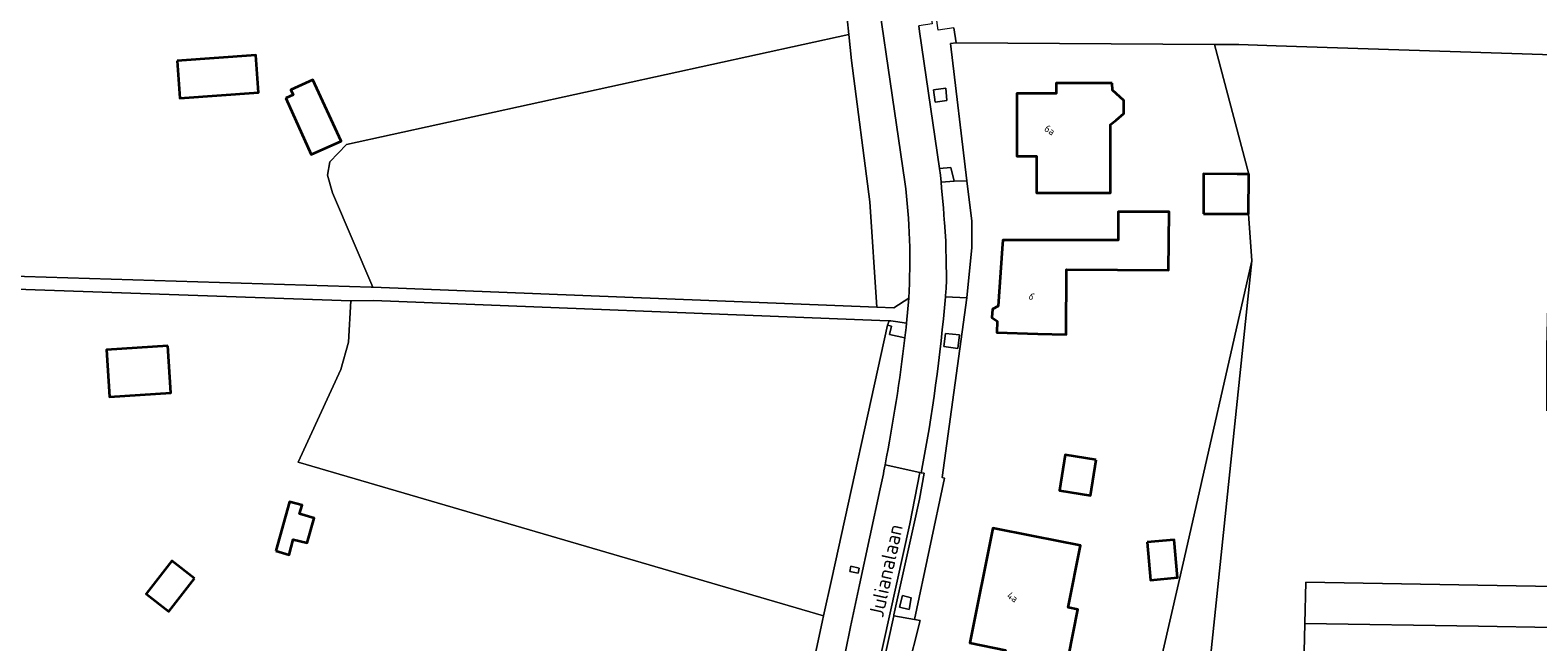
# Model space of a CAD drawing. Extents: x 184422 to 188298, y 343471 to 350189.
# Tile 472 of 513: x 187284 to 187468, y 349153 to 349228. Entities that reach past the tile are written whole.
import ezdxf
from ezdxf.enums import TextEntityAlignment as Align

# ---------------------------------------------------------------- set-up
doc = ezdxf.new("R2010")
doc.units = 0
for name, color, linetype, lineweight in [('B-WA-GR-BEPLANTING_CULTUUR_BOSPLANTSOEN-GV', 252, 'Continuous', 18), ('B-WA-GR-BEPLANTING_CULTUUR_HEESTERS-GV', 252, 'Continuous', 18), ('B-WA-GR-GRAS-GV', 252, 'Continuous', 13), ('B-WA-OG-TERREIN_CULTUURSCHEIDING-GV', 252, 'Continuous', 18), ('B-WA-OG-TERREIN_ERF-GV', 252, 'Continuous', 18), ('B-WA-OG-TOPOGRAFIE-T18', 252, 'Continuous', 18), ('B-WA-OG-WEG-GV', 252, 'Continuous', 18), ('B-WA-VH-VERHARDING_ASFALT-GV', 252, 'Continuous', 18), ('B-WA-VH-VERHARDING_BETONSTRAATSTEEN-GV', 252, 'Continuous', 18), ('B-WA-VH-VERHARDING_HALFVERHARDING-GV', 252, 'Continuous', 18), ('B-WA-VH-VERHARDING_STRAATBAKSTEEN-GV', 252, 'Continuous', 18), ('B-WE-OG-BEBOUWING-GV', 250, 'Continuous', 35), ('B-WE-OG-BEBOUWING-T18', 10, 'Continuous', 18)]:
    doc.layers.add(name, color=color, linetype=linetype, lineweight=lineweight)
doc.styles.add('NLCS-ISO-M1000-T18', font='NLCS-ISO.ttf', dxfattribs={"height": 1.8})
doc.styles.add('NLCS-ISO-M500-T18', font='NLCS-ISO.ttf', dxfattribs={"height": 0.9})

msp = doc.modelspace()

# ---------------------------------------------------------------- linework, layer by layer
at = {"layer": 'B-WA-GR-BEPLANTING_CULTUUR_BOSPLANTSOEN-GV', "flags": 128}
msp.add_lwpolyline([(187413.469, 349113.334), (187414.026, 349113.213), (187420.455, 349111.819), (187421.556, 349111.564), (187423.296, 349111.126), (187424.955, 349110.455), (187432.515, 349106.803), (187434.733, 349111.171), (187423.044, 349118.83), (187425.055, 349124.861), (187432.875, 349199.656), (187424.601, 349163.321), (187421.26, 349148.665), (187421.287, 349148.659), (187422.011, 349148.512), (187420.806, 349142.598), (187420.672, 349142.042), (187419.872, 349142.39), (187415.908, 349124.171), (187415.223, 349121.126), (187413.64, 349114.094)], close=True, dxfattribs=at)
msp.add_lwpolyline([(187413.469, 349113.334), (187414.026, 349113.213), (187420.455, 349111.819), (187421.556, 349111.564), (187423.296, 349111.126), (187424.955, 349110.455), (187432.515, 349106.803), (187434.733, 349111.171), (187423.044, 349118.83), (187425.055, 349124.861), (187432.875, 349199.656), (187424.601, 349163.321), (187421.26, 349148.665), (187421.287, 349148.659), (187422.011, 349148.512), (187420.806, 349142.598), (187420.672, 349142.042), (187419.872, 349142.39), (187415.908, 349124.171), (187415.223, 349121.126), (187413.64, 349114.094)], close=True, dxfattribs=at)
msp.add_lwpolyline([(187413.469, 349113.334), (187414.026, 349113.213), (187420.455, 349111.819), (187421.556, 349111.564), (187423.296, 349111.126), (187424.955, 349110.455), (187432.515, 349106.803), (187434.733, 349111.171), (187423.044, 349118.83), (187425.055, 349124.861), (187432.875, 349199.656), (187424.601, 349163.321), (187421.26, 349148.665), (187421.287, 349148.659), (187422.011, 349148.512), (187420.806, 349142.598), (187420.672, 349142.042), (187419.872, 349142.39), (187415.908, 349124.171), (187415.223, 349121.126), (187413.64, 349114.094)], close=True, dxfattribs=at)
at = {"layer": 'B-WA-GR-BEPLANTING_CULTUUR_HEESTERS-GV', "flags": 128}
for points in [[(187394.052, 349220.511), (187394.282, 349218.995), (187395.707, 349219.192), (187395.558, 349220.71)], [(187394.052, 349220.511), (187394.282, 349218.995), (187395.707, 349219.192), (187395.558, 349220.71)], [(187394.052, 349220.511), (187394.282, 349218.995), (187395.707, 349219.192), (187395.558, 349220.71)], [(187396.579, 349209.344), (187396.195, 349211.041), (187394.793, 349210.919), (187394.91, 349210.111), (187394.992, 349209.223)], [(187396.579, 349209.344), (187396.195, 349211.041), (187394.793, 349210.919), (187394.91, 349210.111), (187394.992, 349209.223)], [(187396.579, 349209.344), (187396.195, 349211.041), (187394.793, 349210.919), (187394.91, 349210.111), (187394.992, 349209.223)], [(187395.335, 349189.2), (187397.034, 349188.953), (187397.251, 349190.627), (187395.519, 349190.8)], [(187395.335, 349189.2), (187397.034, 349188.953), (187397.251, 349190.627), (187395.519, 349190.8)], [(187395.335, 349189.2), (187397.034, 349188.953), (187397.251, 349190.627), (187395.519, 349190.8)], [(187383.874, 349161.787), (187384.872, 349161.56), (187385.024, 349162.207), (187384.016, 349162.44)], [(187383.874, 349161.787), (187384.872, 349161.56), (187385.024, 349162.207), (187384.016, 349162.44)], [(187383.874, 349161.787), (187384.872, 349161.56), (187385.024, 349162.207), (187384.016, 349162.44)], [(187389.943, 349157.428), (187391.106, 349157.144), (187391.357, 349158.583), (187390.284, 349158.853)], [(187389.943, 349157.428), (187391.106, 349157.144), (187391.357, 349158.583), (187390.284, 349158.853)], [(187389.943, 349157.428), (187391.106, 349157.144), (187391.357, 349158.583), (187390.284, 349158.853)]]:
    msp.add_lwpolyline(points, close=True, dxfattribs=at)
for points in [[(187388.856, 349192.325), (187388.669, 349192.352), (187388.662, 349192.332), (187388.476, 349191.815), (187388.965, 349191.683), (187388.707, 349190.664), (187390.587, 349190.275)], [(187388.856, 349192.325), (187388.669, 349192.352), (187388.662, 349192.332), (187388.476, 349191.815), (187388.965, 349191.683), (187388.707, 349190.664), (187390.587, 349190.275)], [(187388.856, 349192.325), (187388.669, 349192.352), (187388.662, 349192.332), (187388.476, 349191.815), (187388.965, 349191.683), (187388.707, 349190.664), (187390.587, 349190.275)], [(187390.732, 349191.526), (187390.778, 349192.044), (187389.453, 349192.237), (187388.856, 349192.325)], [(187390.732, 349191.526), (187390.778, 349192.044), (187389.453, 349192.237), (187388.856, 349192.325)], [(187390.732, 349191.526), (187390.778, 349192.044), (187389.453, 349192.237), (187388.856, 349192.325)]]:
    msp.add_lwpolyline(points, dxfattribs=at)
at = {"layer": 'B-WA-GR-BEPLANTING_CULTUUR_HEESTERS-GV'}
msp.add_lwpolyline([(187390.587, 349190.275, 0.0008802), (187390.732, 349191.526)], format="xyb", dxfattribs=at)
msp.add_lwpolyline([(187390.587, 349190.275, 0.0008802), (187390.732, 349191.526)], format="xyb", dxfattribs=at)
msp.add_lwpolyline([(187390.587, 349190.275, 0.0008802), (187390.732, 349191.526)], format="xyb", dxfattribs=at)
at = {"layer": 'B-WA-GR-GRAS-GV', "flags": 128}
for points in [[(187325.738, 349196.433), (187387.158, 349194.008), (187386.308, 349206.843), (187384.076, 349224.078), (187383.751, 349227.226), (187322.546, 349213.834), (187320.508, 349211.716), (187320.216, 349210.098), (187320.817, 349207.956)], [(187325.738, 349196.433), (187387.158, 349194.008), (187386.308, 349206.843), (187384.076, 349224.078), (187383.751, 349227.226), (187322.546, 349213.834), (187320.508, 349211.716), (187320.216, 349210.098), (187320.817, 349207.956)], [(187325.738, 349196.433), (187387.158, 349194.008), (187386.308, 349206.843), (187384.076, 349224.078), (187383.751, 349227.226), (187322.546, 349213.834), (187320.508, 349211.716), (187320.216, 349210.098), (187320.817, 349207.956)], [(187387.55, 349192.376), (187325.832, 349194.794), (187323.175, 349194.775), (187323.046, 349194.78), (187322.78, 349189.72), (187321.867, 349186.386), (187316.641, 349175.117), (187380.676, 349156.367), (187381.68, 349160.929), (187388.476, 349191.815), (187388.662, 349192.332)], [(187387.55, 349192.376), (187325.832, 349194.794), (187323.175, 349194.775), (187323.046, 349194.78), (187322.78, 349189.72), (187321.867, 349186.386), (187316.641, 349175.117), (187380.676, 349156.367), (187381.68, 349160.929), (187388.476, 349191.815), (187388.662, 349192.332)], [(187387.55, 349192.376), (187325.832, 349194.794), (187323.175, 349194.775), (187323.046, 349194.78), (187322.78, 349189.72), (187321.867, 349186.386), (187316.641, 349175.117), (187380.676, 349156.367), (187381.68, 349160.929), (187388.476, 349191.815), (187388.662, 349192.332)]]:
    msp.add_lwpolyline(points, close=True, dxfattribs=at)
at = {"layer": 'B-WA-OG-TERREIN_CULTUURSCHEIDING-GV', "flags": 128}
for points in [[(187396.548, 349228.033), (187396.827, 349226.202), (187428.316, 349226.021), (187431.27, 349226.02), (187435.817, 349225.871), (187450.764, 349225.383), (187469.565, 349224.769), (187469.597, 349226.505), (187470.02, 349246.629)], [(187396.548, 349228.033), (187396.827, 349226.202), (187428.316, 349226.021), (187431.27, 349226.02), (187435.817, 349225.871), (187450.764, 349225.383), (187469.565, 349224.769), (187469.597, 349226.505), (187470.02, 349246.629)], [(187396.548, 349228.033), (187396.827, 349226.202), (187428.316, 349226.021), (187431.27, 349226.02), (187435.817, 349225.871), (187450.764, 349225.383), (187469.565, 349224.769), (187469.597, 349226.505), (187470.02, 349246.629)], [(187468.813, 349181.376), (187468.796, 349189.137), (187469.25, 349207.531), (187469.565, 349224.769), (187450.764, 349225.383), (187435.817, 349225.871), (187431.27, 349226.02), (187428.316, 349226.021), (187432.48, 349210.213), (187432.473, 349205.372), (187432.875, 349199.656), (187425.055, 349124.861), (187423.044, 349118.83), (187434.733, 349111.171), (187438.965, 349119.505), (187439.071, 349145.091), (187439.314, 349155.459), (187439.431, 349160.472), (187469.744, 349159.942), (187469.635, 349154.967), (187477.128, 349154.839), (187476.915, 349139.769)], [(187468.813, 349181.376), (187468.796, 349189.137), (187469.25, 349207.531), (187469.565, 349224.769), (187450.764, 349225.383), (187435.817, 349225.871), (187431.27, 349226.02), (187428.316, 349226.021), (187432.48, 349210.213), (187432.473, 349205.372), (187432.875, 349199.656), (187425.055, 349124.861), (187423.044, 349118.83), (187434.733, 349111.171), (187438.965, 349119.505), (187439.071, 349145.091), (187439.314, 349155.459), (187439.431, 349160.472), (187469.744, 349159.942), (187469.635, 349154.967), (187477.128, 349154.839), (187476.915, 349139.769)], [(187468.813, 349181.376), (187468.796, 349189.137), (187469.25, 349207.531), (187469.565, 349224.769), (187450.764, 349225.383), (187435.817, 349225.871), (187431.27, 349226.02), (187428.316, 349226.021), (187432.48, 349210.213), (187432.473, 349205.372), (187432.875, 349199.656), (187425.055, 349124.861), (187423.044, 349118.83), (187434.733, 349111.171), (187438.965, 349119.505), (187439.071, 349145.091), (187439.314, 349155.459), (187439.431, 349160.472), (187469.744, 349159.942), (187469.635, 349154.967), (187477.128, 349154.839), (187476.915, 349139.769)], [(187389.221, 349156.396), (187391.764, 349155.934), (187395.428, 349173.173), (187395.11, 349173.247), (187398.139, 349195.153), (187395.528, 349195.275)], [(187389.221, 349156.396), (187391.764, 349155.934), (187395.428, 349173.173), (187395.11, 349173.247), (187398.139, 349195.153), (187395.528, 349195.275)], [(187389.221, 349156.396), (187391.764, 349155.934), (187395.428, 349173.173), (187395.11, 349173.247), (187398.139, 349195.153), (187395.528, 349195.275)], [(187390.587, 349190.275), (187388.707, 349190.664), (187388.965, 349191.683), (187388.476, 349191.815), (187381.68, 349160.929), (187380.676, 349156.367), (187380.555, 349155.809), (187379.893, 349152.755), (187378.94, 349148.361), (187382.052, 349147.674), (187382.08, 349147.8), (187382.401, 349147.729), (187383.328, 349152.041), (187383.975, 349155.054)], [(187390.587, 349190.275), (187388.707, 349190.664), (187388.965, 349191.683), (187388.476, 349191.815), (187381.68, 349160.929), (187380.676, 349156.367), (187380.555, 349155.809), (187379.893, 349152.755), (187378.94, 349148.361), (187382.052, 349147.674), (187382.08, 349147.8), (187382.401, 349147.729), (187383.328, 349152.041), (187383.975, 349155.054)], [(187390.587, 349190.275), (187388.707, 349190.664), (187388.965, 349191.683), (187388.476, 349191.815), (187381.68, 349160.929), (187380.676, 349156.367), (187380.555, 349155.809), (187379.893, 349152.755), (187378.94, 349148.361), (187382.052, 349147.674), (187382.08, 349147.8), (187382.401, 349147.729), (187383.328, 349152.041), (187383.975, 349155.054)], [(187392.58, 349173.823), (187392.939, 349173.767), (187392.346, 349170.614), (187391.675, 349167.476), (187389.243, 349156.496), (187389.221, 349156.396)], [(187392.58, 349173.823), (187392.939, 349173.767), (187392.346, 349170.614), (187391.675, 349167.476), (187389.243, 349156.496), (187389.221, 349156.396)], [(187392.58, 349173.823), (187392.939, 349173.767), (187392.346, 349170.614), (187391.675, 349167.476), (187389.243, 349156.496), (187389.221, 349156.396)], [(187383.975, 349155.054), (187385.072, 349160.158), (187387.584, 349171.848)], [(187383.975, 349155.054), (187385.072, 349160.158), (187387.584, 349171.848)], [(187383.975, 349155.054), (187385.072, 349160.158), (187387.584, 349171.848)]]:
    msp.add_lwpolyline(points, dxfattribs=at)
for points in [[(187391.861, 349231.252), (187393.49, 349231.464), (187393.901, 349228.55), (187392.284, 349228.309), (187392.383, 349227.617), (187394.793, 349210.919), (187396.195, 349211.041), (187396.579, 349209.344), (187398.128, 349209.413), (187396.144, 349226.158), (187396.827, 349226.202), (187396.548, 349228.033), (187394.66, 349227.778), (187393.156, 349238.604), (187390.848, 349238.301)], [(187391.861, 349231.252), (187393.49, 349231.464), (187393.901, 349228.55), (187392.284, 349228.309), (187392.383, 349227.617), (187394.793, 349210.919), (187396.195, 349211.041), (187396.579, 349209.344), (187398.128, 349209.413), (187396.144, 349226.158), (187396.827, 349226.202), (187396.548, 349228.033), (187394.66, 349227.778), (187393.156, 349238.604), (187390.848, 349238.301)], [(187391.861, 349231.252), (187393.49, 349231.464), (187393.901, 349228.55), (187392.284, 349228.309), (187392.383, 349227.617), (187394.793, 349210.919), (187396.195, 349211.041), (187396.579, 349209.344), (187398.128, 349209.413), (187396.144, 349226.158), (187396.827, 349226.202), (187396.548, 349228.033), (187394.66, 349227.778), (187393.156, 349238.604), (187390.848, 349238.301)], [(187394.052, 349220.511), (187395.558, 349220.71), (187395.707, 349219.192), (187394.282, 349218.995)], [(187394.052, 349220.511), (187395.558, 349220.71), (187395.707, 349219.192), (187394.282, 349218.995)], [(187394.052, 349220.511), (187395.558, 349220.71), (187395.707, 349219.192), (187394.282, 349218.995)], [(187395.335, 349189.2), (187395.519, 349190.8), (187397.251, 349190.627), (187397.034, 349188.953)], [(187395.335, 349189.2), (187395.519, 349190.8), (187397.251, 349190.627), (187397.034, 349188.953)], [(187395.335, 349189.2), (187395.519, 349190.8), (187397.251, 349190.627), (187397.034, 349188.953)], [(187383.874, 349161.787), (187384.016, 349162.44), (187385.024, 349162.207), (187384.872, 349161.56)], [(187383.874, 349161.787), (187384.016, 349162.44), (187385.024, 349162.207), (187384.872, 349161.56)], [(187383.874, 349161.787), (187384.016, 349162.44), (187385.024, 349162.207), (187384.872, 349161.56)], [(187389.943, 349157.428), (187390.284, 349158.853), (187391.357, 349158.583), (187391.106, 349157.144)], [(187389.943, 349157.428), (187390.284, 349158.853), (187391.357, 349158.583), (187391.106, 349157.144)], [(187389.943, 349157.428), (187390.284, 349158.853), (187391.357, 349158.583), (187391.106, 349157.144)]]:
    msp.add_lwpolyline(points, close=True, dxfattribs=at)
at = {"layer": 'B-WA-OG-TERREIN_CULTUURSCHEIDING-GV'}
for points in [[(187395.528, 349195.275, -0.0259158), (187392.58, 349173.823)], [(187395.528, 349195.275, -0.0259158), (187392.58, 349173.823)], [(187395.528, 349195.275, -0.0259158), (187392.58, 349173.823)], [(187388.175, 349174.799, 0.0180961), (187390.587, 349190.275)], [(187388.175, 349174.799, 0.0180961), (187390.587, 349190.275)], [(187388.175, 349174.799, 0.0180961), (187390.587, 349190.275)], [(187387.584, 349171.848, 0.0037796), (187388.175, 349174.799)], [(187387.584, 349171.848, 0.0037796), (187388.175, 349174.799)], [(187387.584, 349171.848, 0.0037796), (187388.175, 349174.799)]]:
    msp.add_lwpolyline(points, format="xyb", dxfattribs=at)
at = {"layer": 'B-WA-OG-TERREIN_ERF-GV', "flags": 128}
for points in [[(187275.352, 349197.992), (187325.538, 349196.441), (187325.738, 349196.433), (187320.817, 349207.956), (187320.216, 349210.098), (187320.508, 349211.716), (187322.546, 349213.834), (187383.751, 349227.226), (187382.338, 349240.915)], [(187275.352, 349197.992), (187325.538, 349196.441), (187325.738, 349196.433), (187320.817, 349207.956), (187320.216, 349210.098), (187320.508, 349211.716), (187322.546, 349213.834), (187383.751, 349227.226), (187382.338, 349240.915)], [(187275.352, 349197.992), (187325.538, 349196.441), (187325.738, 349196.433), (187320.817, 349207.956), (187320.216, 349210.098), (187320.508, 349211.716), (187322.546, 349213.834), (187383.751, 349227.226), (187382.338, 349240.915)], [(187421.26, 349148.665), (187424.601, 349163.321), (187432.875, 349199.656), (187432.473, 349205.372), (187431.909, 349205.373), (187426.956, 349205.379), (187426.963, 349210.273), (187431.064, 349210.228), (187432.48, 349210.213), (187428.316, 349226.021), (187396.827, 349226.202), (187396.144, 349226.158), (187398.128, 349209.413), (187398.763, 349204.468), (187398.739, 349201.283), (187398.139, 349195.153), (187395.11, 349173.247), (187395.428, 349173.173), (187391.764, 349155.934), (187392.436, 349155.812), (187390.881, 349149.56)], [(187421.26, 349148.665), (187424.601, 349163.321), (187432.875, 349199.656), (187432.473, 349205.372), (187431.909, 349205.373), (187426.956, 349205.379), (187426.963, 349210.273), (187431.064, 349210.228), (187432.48, 349210.213), (187428.316, 349226.021), (187396.827, 349226.202), (187396.144, 349226.158), (187398.128, 349209.413), (187398.763, 349204.468), (187398.739, 349201.283), (187398.139, 349195.153), (187395.11, 349173.247), (187395.428, 349173.173), (187391.764, 349155.934), (187392.436, 349155.812), (187390.881, 349149.56)], [(187421.26, 349148.665), (187424.601, 349163.321), (187432.875, 349199.656), (187432.473, 349205.372), (187431.909, 349205.373), (187426.956, 349205.379), (187426.963, 349210.273), (187431.064, 349210.228), (187432.48, 349210.213), (187428.316, 349226.021), (187396.827, 349226.202), (187396.144, 349226.158), (187398.128, 349209.413), (187398.763, 349204.468), (187398.739, 349201.283), (187398.139, 349195.153), (187395.11, 349173.247), (187395.428, 349173.173), (187391.764, 349155.934), (187392.436, 349155.812), (187390.881, 349149.56)], [(187377.525, 349141.33), (187378.594, 349146.669), (187378.84, 349147.897), (187378.94, 349148.361), (187379.893, 349152.755), (187380.555, 349155.809), (187380.676, 349156.367), (187316.641, 349175.117), (187321.867, 349186.386), (187322.78, 349189.72), (187323.046, 349194.78), (187275.268, 349196.453), (187262.182, 349196.955), (187261.819, 349190.145)], [(187377.525, 349141.33), (187378.594, 349146.669), (187378.84, 349147.897), (187378.94, 349148.361), (187379.893, 349152.755), (187380.555, 349155.809), (187380.676, 349156.367), (187316.641, 349175.117), (187321.867, 349186.386), (187322.78, 349189.72), (187323.046, 349194.78), (187275.268, 349196.453), (187262.182, 349196.955), (187261.819, 349190.145)], [(187377.525, 349141.33), (187378.594, 349146.669), (187378.84, 349147.897), (187378.94, 349148.361), (187379.893, 349152.755), (187380.555, 349155.809), (187380.676, 349156.367), (187316.641, 349175.117), (187321.867, 349186.386), (187322.78, 349189.72), (187323.046, 349194.78), (187275.268, 349196.453), (187262.182, 349196.955), (187261.819, 349190.145)]]:
    msp.add_lwpolyline(points, dxfattribs=at)
for points in [[(187316.034, 349219.873), (187315.758, 349220.485), (187318.437, 349221.693), (187321.876, 349214.252), (187318.233, 349212.609), (187315.139, 349219.47)], [(187316.034, 349219.873), (187315.758, 349220.485), (187318.437, 349221.693), (187321.876, 349214.252), (187318.233, 349212.609), (187315.139, 349219.47)], [(187316.034, 349219.873), (187315.758, 349220.485), (187318.437, 349221.693), (187321.876, 349214.252), (187318.233, 349212.609), (187315.139, 349219.47)], [(187415.886, 349220.463), (187417.283, 349219.186), (187417.269, 349217.593), (187416.325, 349216.792), (187415.646, 349216.259), (187415.659, 349207.93), (187411.62, 349207.928), (187406.62, 349207.925), (187406.617, 349212.421), (187404.229, 349212.425), (187404.246, 349220.064), (187409.013, 349220.054), (187409.013, 349221.294), (187415.861, 349221.294)], [(187415.886, 349220.463), (187417.283, 349219.186), (187417.269, 349217.593), (187416.325, 349216.792), (187415.646, 349216.259), (187415.659, 349207.93), (187411.62, 349207.928), (187406.62, 349207.925), (187406.617, 349212.421), (187404.229, 349212.425), (187404.246, 349220.064), (187409.013, 349220.054), (187409.013, 349221.294), (187415.861, 349221.294)], [(187415.886, 349220.463), (187417.283, 349219.186), (187417.269, 349217.593), (187416.325, 349216.792), (187415.646, 349216.259), (187415.659, 349207.93), (187411.62, 349207.928), (187406.62, 349207.925), (187406.617, 349212.421), (187404.229, 349212.425), (187404.246, 349220.064), (187409.013, 349220.054), (187409.013, 349221.294), (187415.861, 349221.294)], [(187401.258, 349193.75), (187401.958, 349194.141), (187402.434, 349201.141), (187402.504, 349202.174), (187416.585, 349202.174), (187416.585, 349205.606), (187422.775, 349205.606), (187422.714, 349198.505), (187410.298, 349198.612), (187410.23, 349190.67), (187406.774, 349190.764), (187401.776, 349190.9), (187401.814, 349192.293), (187401.186, 349192.748)], [(187401.258, 349193.75), (187401.958, 349194.141), (187402.434, 349201.141), (187402.504, 349202.174), (187416.585, 349202.174), (187416.585, 349205.606), (187422.775, 349205.606), (187422.714, 349198.505), (187410.298, 349198.612), (187410.23, 349190.67), (187406.774, 349190.764), (187401.776, 349190.9), (187401.814, 349192.293), (187401.186, 349192.748)], [(187401.258, 349193.75), (187401.958, 349194.141), (187402.434, 349201.141), (187402.504, 349202.174), (187416.585, 349202.174), (187416.585, 349205.606), (187422.775, 349205.606), (187422.714, 349198.505), (187410.298, 349198.612), (187410.23, 349190.67), (187406.774, 349190.764), (187401.776, 349190.9), (187401.814, 349192.293), (187401.186, 349192.748)], [(187293.655, 349183.063), (187293.288, 349188.815), (187300.753, 349189.292), (187301.121, 349183.54)], [(187293.655, 349183.063), (187293.288, 349188.815), (187300.753, 349189.292), (187301.121, 349183.54)], [(187293.655, 349183.063), (187293.288, 349188.815), (187300.753, 349189.292), (187301.121, 349183.54)], [(187401.853, 349147.31), (187402.83, 349152.203), (187398.505, 349153.067), (187401.304, 349167.078), (187406.207, 349166.098), (187411.975, 349164.945), (187410.498, 349157.387), (187411.654, 349157.161), (187409.433, 349145.795), (187406.756, 349146.33)], [(187401.853, 349147.31), (187402.83, 349152.203), (187398.505, 349153.067), (187401.304, 349167.078), (187406.207, 349166.098), (187411.975, 349164.945), (187410.498, 349157.387), (187411.654, 349157.161), (187409.433, 349145.795), (187406.756, 349146.33)], [(187401.853, 349147.31), (187402.83, 349152.203), (187398.505, 349153.067), (187401.304, 349167.078), (187406.207, 349166.098), (187411.975, 349164.945), (187410.498, 349157.387), (187411.654, 349157.161), (187409.433, 349145.795), (187406.756, 349146.33)]]:
    msp.add_lwpolyline(points, close=True, dxfattribs=at)
at = {"layer": 'B-WA-OG-WEG-GV', "flags": 128}
for points in [[(187269.04, 349426.304), (187308.686, 349387.151), (187308.771, 349387.056), (187310.089, 349385.578), (187314.414, 349380.727), (187317.276, 349377.517), (187319.066, 349375.509), (187339.797, 349355.207), (187356.369, 349339.205), (187365.411, 349330.251), (187368.451, 349326.102), (187368.614, 349325.88), (187370.822, 349321.227), (187372.392, 349315.177), (187374.852, 349295.804), (187377.3, 349277.262), (187379.564, 349261.449), (187381.733, 349244.703), (187381.908, 349243.348), (187382.338, 349240.915), (187383.751, 349227.226), (187384.076, 349224.078), (187386.308, 349206.843), (187387.158, 349194.008)], [(187269.04, 349426.304), (187308.686, 349387.151), (187308.771, 349387.056), (187310.089, 349385.578), (187314.414, 349380.727), (187317.276, 349377.517), (187319.066, 349375.509), (187339.797, 349355.207), (187356.369, 349339.205), (187365.411, 349330.251), (187368.451, 349326.102), (187368.614, 349325.88), (187370.822, 349321.227), (187372.392, 349315.177), (187374.852, 349295.804), (187377.3, 349277.262), (187379.564, 349261.449), (187381.733, 349244.703), (187381.908, 349243.348), (187382.338, 349240.915), (187383.751, 349227.226), (187384.076, 349224.078), (187386.308, 349206.843), (187387.158, 349194.008)], [(187269.04, 349426.304), (187308.686, 349387.151), (187308.771, 349387.056), (187310.089, 349385.578), (187314.414, 349380.727), (187317.276, 349377.517), (187319.066, 349375.509), (187339.797, 349355.207), (187356.369, 349339.205), (187365.411, 349330.251), (187368.451, 349326.102), (187368.614, 349325.88), (187370.822, 349321.227), (187372.392, 349315.177), (187374.852, 349295.804), (187377.3, 349277.262), (187379.564, 349261.449), (187381.733, 349244.703), (187381.908, 349243.348), (187382.338, 349240.915), (187383.751, 349227.226), (187384.076, 349224.078), (187386.308, 349206.843), (187387.158, 349194.008)], [(187390.589, 349209.291), (187376.089, 349308.541)], [(187390.589, 349209.291), (187376.089, 349308.541)], [(187390.589, 349209.291), (187376.089, 349308.541)], [(187387.158, 349194.008), (187389.247, 349193.926), (187391.051, 349195.102)], [(187387.158, 349194.008), (187389.247, 349193.926), (187391.051, 349195.102)], [(187387.158, 349194.008), (187389.247, 349193.926), (187391.051, 349195.102)]]:
    msp.add_lwpolyline(points, dxfattribs=at)
at = {"layer": 'B-WA-OG-WEG-GV'}
msp.add_lwpolyline([(187391.051, 349195.102, 0.046373), (187390.589, 349209.291)], format="xyb", dxfattribs=at)
msp.add_lwpolyline([(187391.051, 349195.102, 0.046373), (187390.589, 349209.291)], format="xyb", dxfattribs=at)
msp.add_lwpolyline([(187391.051, 349195.102, 0.046373), (187390.589, 349209.291)], format="xyb", dxfattribs=at)
at = {"layer": 'B-WA-VH-VERHARDING_ASFALT-GV', "flags": 128}
for points in [[(187376.089, 349308.541), (187390.589, 349209.291)], [(187376.089, 349308.541), (187390.589, 349209.291)], [(187376.089, 349308.541), (187390.589, 349209.291)], [(187395.66, 349197.378), (187395.662, 349197.431), (187395.613, 349199.736), (187395.589, 349201.256), (187395.577, 349202.043), (187395.409, 349204.345), (187395.389, 349204.622), (187395.282, 349206.08), (187395.053, 349208.558), (187394.992, 349209.223), (187394.91, 349210.111), (187394.793, 349210.919), (187392.383, 349227.617), (187392.284, 349228.309)], [(187395.66, 349197.378), (187395.662, 349197.431), (187395.613, 349199.736), (187395.589, 349201.256), (187395.577, 349202.043), (187395.409, 349204.345), (187395.389, 349204.622), (187395.282, 349206.08), (187395.053, 349208.558), (187394.992, 349209.223), (187394.91, 349210.111), (187394.793, 349210.919), (187392.383, 349227.617), (187392.284, 349228.309)], [(187395.66, 349197.378), (187395.662, 349197.431), (187395.613, 349199.736), (187395.589, 349201.256), (187395.577, 349202.043), (187395.409, 349204.345), (187395.389, 349204.622), (187395.282, 349206.08), (187395.053, 349208.558), (187394.992, 349209.223), (187394.91, 349210.111), (187394.793, 349210.919), (187392.383, 349227.617), (187392.284, 349228.309)], [(187395.603, 349196.186), (187395.604, 349196.197), (187395.66, 349197.378)], [(187395.603, 349196.186), (187395.604, 349196.197), (187395.66, 349197.378)], [(187395.603, 349196.186), (187395.604, 349196.197), (187395.66, 349197.378)], [(187391.051, 349195.102), (187390.778, 349192.044), (187390.732, 349191.526)], [(187391.051, 349195.102), (187390.778, 349192.044), (187390.732, 349191.526)], [(187391.051, 349195.102), (187390.778, 349192.044), (187390.732, 349191.526)], [(187385.072, 349160.158), (187383.975, 349155.054), (187383.328, 349152.041), (187382.401, 349147.729), (187382.568, 349147.692), (187376.622, 349120.893), (187380.684, 349119.991), (187391.172, 349167.595), (187392.417, 349173.848), (187388.175, 349174.799)], [(187385.072, 349160.158), (187383.975, 349155.054), (187383.328, 349152.041), (187382.401, 349147.729), (187382.568, 349147.692), (187376.622, 349120.893), (187380.684, 349119.991), (187391.172, 349167.595), (187392.417, 349173.848), (187388.175, 349174.799)], [(187385.072, 349160.158), (187383.975, 349155.054), (187383.328, 349152.041), (187382.401, 349147.729), (187382.568, 349147.692), (187376.622, 349120.893), (187380.684, 349119.991), (187391.172, 349167.595), (187392.417, 349173.848), (187388.175, 349174.799)], [(187388.175, 349174.799), (187392.417, 349173.848), (187392.58, 349173.823)], [(187388.175, 349174.799), (187392.417, 349173.848), (187392.58, 349173.823)], [(187388.175, 349174.799), (187392.417, 349173.848), (187392.58, 349173.823)], [(187387.584, 349171.848), (187385.072, 349160.158)], [(187387.584, 349171.848), (187385.072, 349160.158)], [(187387.584, 349171.848), (187385.072, 349160.158)]]:
    msp.add_lwpolyline(points, dxfattribs=at)
at = {"layer": 'B-WA-VH-VERHARDING_ASFALT-GV'}
for points in [[(187390.589, 349209.291, -0.046373), (187391.051, 349195.102)], [(187390.589, 349209.291, -0.046373), (187391.051, 349195.102)], [(187390.589, 349209.291, -0.046373), (187391.051, 349195.102)], [(187395.528, 349195.275, 0.0011801), (187395.603, 349196.186)], [(187395.528, 349195.275, 0.0011801), (187395.603, 349196.186)], [(187395.528, 349195.275, 0.0011801), (187395.603, 349196.186)], [(187392.58, 349173.823, 0.0259158), (187395.528, 349195.275)], [(187392.58, 349173.823, 0.0259158), (187395.528, 349195.275)], [(187392.58, 349173.823, 0.0259158), (187395.528, 349195.275)], [(187390.587, 349190.275, -0.0180961), (187388.175, 349174.799)], [(187390.587, 349190.275, -0.0180961), (187388.175, 349174.799)], [(187390.587, 349190.275, -0.0180961), (187388.175, 349174.799)], [(187390.732, 349191.526, -0.0008802), (187390.587, 349190.275)], [(187390.732, 349191.526, -0.0008802), (187390.587, 349190.275)], [(187390.732, 349191.526, -0.0008802), (187390.587, 349190.275)], [(187388.175, 349174.799, -0.0037796), (187387.584, 349171.848)], [(187388.175, 349174.799, -0.0037796), (187387.584, 349171.848)], [(187388.175, 349174.799, -0.0037796), (187387.584, 349171.848)]]:
    msp.add_lwpolyline(points, format="xyb", dxfattribs=at)
at = {"layer": 'B-WA-VH-VERHARDING_BETONSTRAATSTEEN-GV', "flags": 128}
for points in [[(187374.131, 349087.96), (187375.066, 349092.21), (187375.987, 349096.399), (187379.817, 349113.812), (187382.758, 349127.184), (187384.284, 349134.12), (187384.622, 349135.657), (187384.667, 349135.863), (187387.776, 349149.833), (187387.839, 349150.12), (187389.221, 349156.396), (187389.243, 349156.496), (187391.675, 349167.476), (187392.346, 349170.614), (187392.939, 349173.767), (187392.58, 349173.823), (187392.417, 349173.848), (187391.172, 349167.595), (187380.684, 349119.991), (187379.823, 349116.086), (187369.104, 349067.432), (187369.341, 349067.38), (187369.592, 349067.324), (187371.883, 349077.74)], [(187374.131, 349087.96), (187375.066, 349092.21), (187375.987, 349096.399), (187379.817, 349113.812), (187382.758, 349127.184), (187384.284, 349134.12), (187384.622, 349135.657), (187384.667, 349135.863), (187387.776, 349149.833), (187387.839, 349150.12), (187389.221, 349156.396), (187389.243, 349156.496), (187391.675, 349167.476), (187392.346, 349170.614), (187392.939, 349173.767), (187392.58, 349173.823), (187392.417, 349173.848), (187391.172, 349167.595), (187380.684, 349119.991), (187379.823, 349116.086), (187369.104, 349067.432), (187369.341, 349067.38), (187369.592, 349067.324), (187371.883, 349077.74)], [(187374.131, 349087.96), (187375.066, 349092.21), (187375.987, 349096.399), (187379.817, 349113.812), (187382.758, 349127.184), (187384.284, 349134.12), (187384.622, 349135.657), (187384.667, 349135.863), (187387.776, 349149.833), (187387.839, 349150.12), (187389.221, 349156.396), (187389.243, 349156.496), (187391.675, 349167.476), (187392.346, 349170.614), (187392.939, 349173.767), (187392.58, 349173.823), (187392.417, 349173.848), (187391.172, 349167.595), (187380.684, 349119.991), (187379.823, 349116.086), (187369.104, 349067.432), (187369.341, 349067.38), (187369.592, 349067.324), (187371.883, 349077.74)], [(187469.635, 349154.967), (187469.744, 349159.942), (187439.431, 349160.472), (187439.314, 349155.459), (187460.491, 349155.115)], [(187469.635, 349154.967), (187469.744, 349159.942), (187439.431, 349160.472), (187439.314, 349155.459), (187460.491, 349155.115)], [(187469.635, 349154.967), (187469.744, 349159.942), (187439.431, 349160.472), (187439.314, 349155.459), (187460.491, 349155.115)], [(187439.229, 349115.592), (187446.724, 349115.743), (187446.758, 349118.034), (187453.315, 349117.959), (187453.273, 349127.637), (187453.262, 349130.187), (187443.962, 349130.147), (187444.313, 349149.704), (187460.466, 349149.437), (187460.314, 349140.132), (187466.71, 349140.006), (187466.497, 349127.228), (187466.402, 349117.739), (187466.867, 349117.734), (187469.531, 349117.708), (187477.256, 349117.688), (187477.336, 349123.471), (187476.915, 349139.769), (187477.128, 349154.839), (187469.635, 349154.967), (187460.491, 349155.115), (187439.314, 349155.459), (187439.071, 349145.091), (187438.965, 349119.505)], [(187439.229, 349115.592), (187446.724, 349115.743), (187446.758, 349118.034), (187453.315, 349117.959), (187453.273, 349127.637), (187453.262, 349130.187), (187443.962, 349130.147), (187444.313, 349149.704), (187460.466, 349149.437), (187460.314, 349140.132), (187466.71, 349140.006), (187466.497, 349127.228), (187466.402, 349117.739), (187466.867, 349117.734), (187469.531, 349117.708), (187477.256, 349117.688), (187477.336, 349123.471), (187476.915, 349139.769), (187477.128, 349154.839), (187469.635, 349154.967), (187460.491, 349155.115), (187439.314, 349155.459), (187439.071, 349145.091), (187438.965, 349119.505)], [(187439.229, 349115.592), (187446.724, 349115.743), (187446.758, 349118.034), (187453.315, 349117.959), (187453.273, 349127.637), (187453.262, 349130.187), (187443.962, 349130.147), (187444.313, 349149.704), (187460.466, 349149.437), (187460.314, 349140.132), (187466.71, 349140.006), (187466.497, 349127.228), (187466.402, 349117.739), (187466.867, 349117.734), (187469.531, 349117.708), (187477.256, 349117.688), (187477.336, 349123.471), (187476.915, 349139.769), (187477.128, 349154.839), (187469.635, 349154.967), (187460.491, 349155.115), (187439.314, 349155.459), (187439.071, 349145.091), (187438.965, 349119.505)]]:
    msp.add_lwpolyline(points, close=True, dxfattribs=at)
at = {"layer": 'B-WA-VH-VERHARDING_HALFVERHARDING-GV', "flags": 128}
msp.add_lwpolyline([(187391.051, 349195.102), (187389.247, 349193.926), (187387.158, 349194.008), (187325.738, 349196.433), (187325.538, 349196.441), (187275.352, 349197.992), (187261.138, 349198.336), (187261.007, 349197.005), (187262.182, 349196.955), (187275.268, 349196.453), (187323.046, 349194.78), (187323.175, 349194.775), (187325.832, 349194.794), (187387.55, 349192.376), (187388.662, 349192.332), (187388.669, 349192.352), (187388.856, 349192.325), (187389.453, 349192.237), (187390.778, 349192.044)], close=True, dxfattribs=at)
msp.add_lwpolyline([(187391.051, 349195.102), (187389.247, 349193.926), (187387.158, 349194.008), (187325.738, 349196.433), (187325.538, 349196.441), (187275.352, 349197.992), (187261.138, 349198.336), (187261.007, 349197.005), (187262.182, 349196.955), (187275.268, 349196.453), (187323.046, 349194.78), (187323.175, 349194.775), (187325.832, 349194.794), (187387.55, 349192.376), (187388.662, 349192.332), (187388.669, 349192.352), (187388.856, 349192.325), (187389.453, 349192.237), (187390.778, 349192.044)], close=True, dxfattribs=at)
msp.add_lwpolyline([(187391.051, 349195.102), (187389.247, 349193.926), (187387.158, 349194.008), (187325.738, 349196.433), (187325.538, 349196.441), (187275.352, 349197.992), (187261.138, 349198.336), (187261.007, 349197.005), (187262.182, 349196.955), (187275.268, 349196.453), (187323.046, 349194.78), (187323.175, 349194.775), (187325.832, 349194.794), (187387.55, 349192.376), (187388.662, 349192.332), (187388.669, 349192.352), (187388.856, 349192.325), (187389.453, 349192.237), (187390.778, 349192.044)], close=True, dxfattribs=at)
at = {"layer": 'B-WA-VH-VERHARDING_STRAATBAKSTEEN-GV', "flags": 128}
for points in [[(187395.528, 349195.275), (187398.139, 349195.153), (187398.739, 349201.283), (187398.763, 349204.468), (187398.128, 349209.413), (187396.579, 349209.344), (187394.992, 349209.223), (187395.053, 349208.558), (187395.282, 349206.08), (187395.389, 349204.622), (187395.409, 349204.345), (187395.577, 349202.043), (187395.589, 349201.256)], [(187395.528, 349195.275), (187398.139, 349195.153), (187398.739, 349201.283), (187398.763, 349204.468), (187398.128, 349209.413), (187396.579, 349209.344), (187394.992, 349209.223), (187395.053, 349208.558), (187395.282, 349206.08), (187395.389, 349204.622), (187395.409, 349204.345), (187395.577, 349202.043), (187395.589, 349201.256)], [(187395.528, 349195.275), (187398.139, 349195.153), (187398.739, 349201.283), (187398.763, 349204.468), (187398.128, 349209.413), (187396.579, 349209.344), (187394.992, 349209.223), (187395.053, 349208.558), (187395.282, 349206.08), (187395.389, 349204.622), (187395.409, 349204.345), (187395.577, 349202.043), (187395.589, 349201.256)], [(187395.589, 349201.256), (187395.613, 349199.736), (187395.662, 349197.431), (187395.66, 349197.378), (187395.604, 349196.197), (187395.603, 349196.186)], [(187395.589, 349201.256), (187395.613, 349199.736), (187395.662, 349197.431), (187395.66, 349197.378), (187395.604, 349196.197), (187395.603, 349196.186)], [(187395.589, 349201.256), (187395.613, 349199.736), (187395.662, 349197.431), (187395.66, 349197.378), (187395.604, 349196.197), (187395.603, 349196.186)]]:
    msp.add_lwpolyline(points, dxfattribs=at)
at = {"layer": 'B-WA-VH-VERHARDING_STRAATBAKSTEEN-GV'}
msp.add_lwpolyline([(187395.603, 349196.186, -0.0011801), (187395.528, 349195.275)], format="xyb", dxfattribs=at)
msp.add_lwpolyline([(187395.603, 349196.186, -0.0011801), (187395.528, 349195.275)], format="xyb", dxfattribs=at)
msp.add_lwpolyline([(187395.603, 349196.186, -0.0011801), (187395.528, 349195.275)], format="xyb", dxfattribs=at)
at = {"layer": 'B-WA-VH-VERHARDING_STRAATBAKSTEEN-GV', "flags": 128}
msp.add_lwpolyline([(187390.881, 349149.56), (187392.436, 349155.812), (187391.764, 349155.934), (187389.221, 349156.396), (187387.839, 349150.12), (187387.776, 349149.833), (187390.756, 349149.174)], close=True, dxfattribs=at)
msp.add_lwpolyline([(187390.881, 349149.56), (187392.436, 349155.812), (187391.764, 349155.934), (187389.221, 349156.396), (187387.839, 349150.12), (187387.776, 349149.833), (187390.756, 349149.174)], close=True, dxfattribs=at)
msp.add_lwpolyline([(187390.881, 349149.56), (187392.436, 349155.812), (187391.764, 349155.934), (187389.221, 349156.396), (187387.839, 349150.12), (187387.776, 349149.833), (187390.756, 349149.174)], close=True, dxfattribs=at)
at = {"layer": 'B-WE-OG-BEBOUWING-GV', "flags": 128}
for points in [[(187301.923, 349224.038), (187302.246, 349219.472), (187311.825, 349220.15), (187311.502, 349224.716)], [(187301.923, 349224.038), (187302.246, 349219.472), (187311.825, 349220.15), (187311.502, 349224.716)], [(187301.923, 349224.038), (187302.246, 349219.472), (187311.825, 349220.15), (187311.502, 349224.716)], [(187315.139, 349219.47), (187318.233, 349212.609), (187321.876, 349214.252), (187318.437, 349221.693), (187315.758, 349220.485), (187316.034, 349219.873)], [(187315.139, 349219.47), (187318.233, 349212.609), (187321.876, 349214.252), (187318.437, 349221.693), (187315.758, 349220.485), (187316.034, 349219.873)], [(187315.139, 349219.47), (187318.233, 349212.609), (187321.876, 349214.252), (187318.437, 349221.693), (187315.758, 349220.485), (187316.034, 349219.873)], [(187415.861, 349221.294), (187409.013, 349221.294), (187409.013, 349220.054), (187404.246, 349220.064), (187404.229, 349212.425), (187406.617, 349212.421), (187406.62, 349207.925), (187411.62, 349207.928), (187415.659, 349207.93), (187415.646, 349216.259), (187416.325, 349216.792), (187417.269, 349217.593), (187417.283, 349219.186), (187415.886, 349220.463)], [(187415.861, 349221.294), (187409.013, 349221.294), (187409.013, 349220.054), (187404.246, 349220.064), (187404.229, 349212.425), (187406.617, 349212.421), (187406.62, 349207.925), (187411.62, 349207.928), (187415.659, 349207.93), (187415.646, 349216.259), (187416.325, 349216.792), (187417.269, 349217.593), (187417.283, 349219.186), (187415.886, 349220.463)], [(187415.861, 349221.294), (187409.013, 349221.294), (187409.013, 349220.054), (187404.246, 349220.064), (187404.229, 349212.425), (187406.617, 349212.421), (187406.62, 349207.925), (187411.62, 349207.928), (187415.659, 349207.93), (187415.646, 349216.259), (187416.325, 349216.792), (187417.269, 349217.593), (187417.283, 349219.186), (187415.886, 349220.463)], [(187426.956, 349205.379), (187431.909, 349205.373), (187432.473, 349205.372), (187432.48, 349210.213), (187431.064, 349210.228), (187426.963, 349210.273)], [(187426.956, 349205.379), (187431.909, 349205.373), (187432.473, 349205.372), (187432.48, 349210.213), (187431.064, 349210.228), (187426.963, 349210.273)], [(187426.956, 349205.379), (187431.909, 349205.373), (187432.473, 349205.372), (187432.48, 349210.213), (187431.064, 349210.228), (187426.963, 349210.273)], [(187402.434, 349201.141), (187401.958, 349194.141), (187401.258, 349193.75), (187401.186, 349192.748), (187401.814, 349192.293), (187401.776, 349190.9), (187406.774, 349190.764), (187410.23, 349190.67), (187410.298, 349198.612), (187422.714, 349198.505), (187422.775, 349205.606), (187416.585, 349205.606), (187416.585, 349202.174), (187402.504, 349202.174)], [(187402.434, 349201.141), (187401.958, 349194.141), (187401.258, 349193.75), (187401.186, 349192.748), (187401.814, 349192.293), (187401.776, 349190.9), (187406.774, 349190.764), (187410.23, 349190.67), (187410.298, 349198.612), (187422.714, 349198.505), (187422.775, 349205.606), (187416.585, 349205.606), (187416.585, 349202.174), (187402.504, 349202.174)], [(187402.434, 349201.141), (187401.958, 349194.141), (187401.258, 349193.75), (187401.186, 349192.748), (187401.814, 349192.293), (187401.776, 349190.9), (187406.774, 349190.764), (187410.23, 349190.67), (187410.298, 349198.612), (187422.714, 349198.505), (187422.775, 349205.606), (187416.585, 349205.606), (187416.585, 349202.174), (187402.504, 349202.174)], [(187300.753, 349189.292), (187293.288, 349188.815), (187293.655, 349183.063), (187301.121, 349183.54)], [(187300.753, 349189.292), (187293.288, 349188.815), (187293.655, 349183.063), (187301.121, 349183.54)], [(187300.753, 349189.292), (187293.288, 349188.815), (187293.655, 349183.063), (187301.121, 349183.54)], [(187413.88, 349175.404), (187410.104, 349176.011), (187409.442, 349171.665), (187413.218, 349171.058)], [(187413.88, 349175.404), (187410.104, 349176.011), (187409.442, 349171.665), (187413.218, 349171.058)], [(187413.88, 349175.404), (187410.104, 349176.011), (187409.442, 349171.665), (187413.218, 349171.058)], [(187313.919, 349164.282), (187315.535, 349163.831), (187316.034, 349165.686), (187317.764, 349165.262), (187318.611, 349168.299), (187316.827, 349168.796), (187317.122, 349169.855), (187315.592, 349170.281)], [(187313.919, 349164.282), (187315.535, 349163.831), (187316.034, 349165.686), (187317.764, 349165.262), (187318.611, 349168.299), (187316.827, 349168.796), (187317.122, 349169.855), (187315.592, 349170.281)], [(187313.919, 349164.282), (187315.535, 349163.831), (187316.034, 349165.686), (187317.764, 349165.262), (187318.611, 349168.299), (187316.827, 349168.796), (187317.122, 349169.855), (187315.592, 349170.281)], [(187406.756, 349146.33), (187409.433, 349145.795), (187411.654, 349157.161), (187410.498, 349157.387), (187411.975, 349164.945), (187406.207, 349166.098), (187401.304, 349167.078), (187398.505, 349153.067), (187402.83, 349152.203), (187401.853, 349147.31)], [(187406.756, 349146.33), (187409.433, 349145.795), (187411.654, 349157.161), (187410.498, 349157.387), (187411.975, 349164.945), (187406.207, 349166.098), (187401.304, 349167.078), (187398.505, 349153.067), (187402.83, 349152.203), (187401.853, 349147.31)], [(187406.756, 349146.33), (187409.433, 349145.795), (187411.654, 349157.161), (187410.498, 349157.387), (187411.975, 349164.945), (187406.207, 349166.098), (187401.304, 349167.078), (187398.505, 349153.067), (187402.83, 349152.203), (187401.853, 349147.31)], [(187420.106, 349165.363), (187420.524, 349160.737), (187423.809, 349161.034), (187423.391, 349165.66)], [(187420.106, 349165.363), (187420.524, 349160.737), (187423.809, 349161.034), (187423.391, 349165.66)], [(187420.106, 349165.363), (187420.524, 349160.737), (187423.809, 349161.034), (187423.391, 349165.66)], [(187304.021, 349160.925), (187301.272, 349163.067), (187298.142, 349159.049), (187300.891, 349156.907)], [(187304.021, 349160.925), (187301.272, 349163.067), (187298.142, 349159.049), (187300.891, 349156.907)], [(187304.021, 349160.925), (187301.272, 349163.067), (187298.142, 349159.049), (187300.891, 349156.907)]]:
    msp.add_lwpolyline(points, close=True, dxfattribs=at)

# ---------------------------------------------------------------- texts
at = {"layer": 'B-WA-OG-TOPOGRAFIE-T18', "style": 'NLCS-ISO-M1000-T18'}
msp.add_text('Julianalaan', height=1.8, rotation=77.7, dxfattribs=at).set_placement((187388.258, 349161.867), align=Align.MIDDLE)
msp.add_text('Julianalaan', height=1.8, rotation=77.7, dxfattribs=at).set_placement((187388.258, 349161.867), align=Align.MIDDLE)
msp.add_text('Julianalaan', height=1.8, rotation=77.7, dxfattribs=at).set_placement((187388.258, 349161.867), align=Align.MIDDLE)
at = {"layer": 'B-WE-OG-BEBOUWING-T18', "style": 'NLCS-ISO-M500-T18'}
for s, p in [('6a', (187408.236, 349215.6)), ('6a', (187408.236, 349215.6)), ('6a', (187408.236, 349215.6)), ('6', (187406.047, 349195.319)), ('6', (187406.047, 349195.319)), ('6', (187406.047, 349195.319)), ('4a', (187403.705, 349158.678)), ('4a', (187403.705, 349158.678)), ('4a', (187403.705, 349158.678))]:
    msp.add_text(s, height=0.9, rotation=327.1, dxfattribs=at).set_placement(p, align=Align.MIDDLE)

doc.saveas('drawing.dxf')
